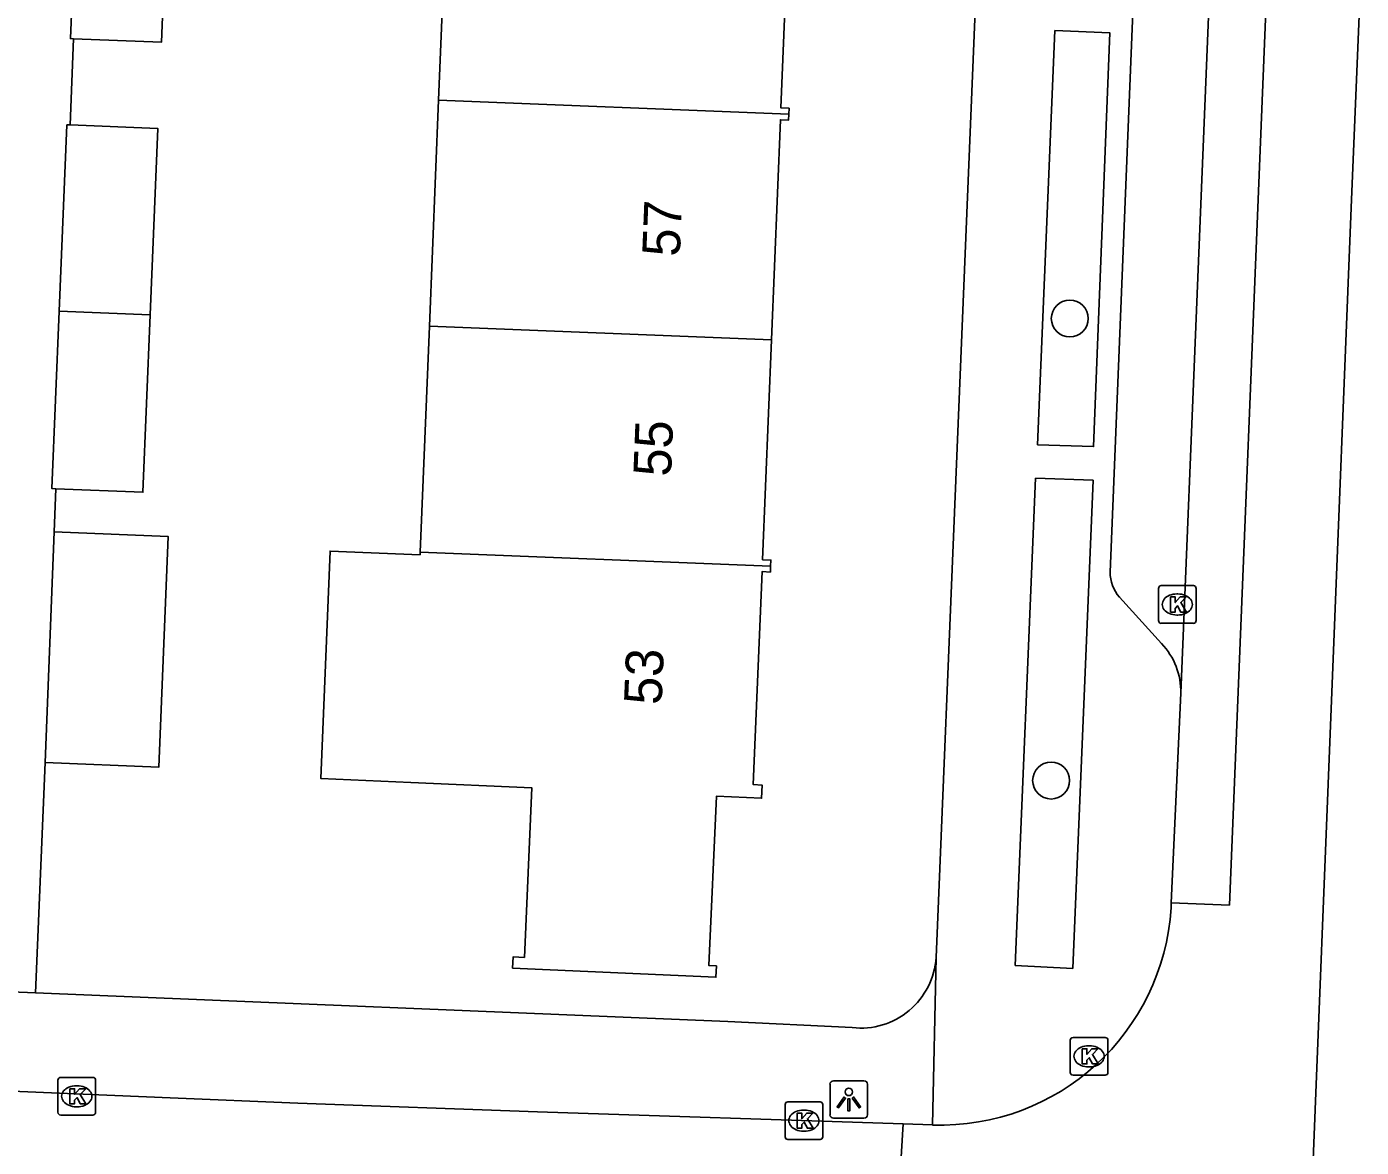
# Model space of a CAD drawing. Extents: x 160732 to 162105, y 387428 to 388479.
# Drawn here: x 161747.08 to 161782.5, y 387940.83 to 387970.57 of the extents above; entities that cross this region are included whole.
import ezdxf

# ---------------------------------------------------------------- set-up
doc = ezdxf.new("R2010")
doc.units = 0
for name, color, linetype in [('IMGEO_Boom', 7, 'Continuous'), ('IMGEO_Kolk', 7, 'Continuous'), ('IMGEO_Lichtpunt', 7, 'Continuous'), ('IMGEO_Pand', 7, 'Continuous'), ('IMGEO_Pand_nummerreeks', 7, 'Continuous'), ('IMGEO_Rijbaan_lokaal_gesloten', 7, 'Continuous'), ('IMGEO_Rijbaan_lokaal_open', 7, 'Continuous'), ('IMGEO_Voetpad_open', 7, 'Continuous')]:
    doc.layers.add(name, color=color, linetype=linetype)

msp = doc.modelspace()

# ---------------------------------------------------------------- linework, layer by layer
at = {"layer": 'IMGEO_Boom'}
for centre in [(161774.765, 387962.824), (161774.27, 387950.562)]:
    msp.add_circle(centre, 0.489, dxfattribs=at)
at = {"layer": 'IMGEO_Kolk'}
for p, q in [((161777.12, 387954.81), (161777.12, 387955.662)), ((161777.195, 387955.736), (161778.047, 387955.736)), ((161778.121, 387955.662), (161778.121, 387954.81)), ((161777.608, 387955.516), (161777.633, 387955.516)), ((161777.631, 387954.956), (161777.606, 387954.956)), ((161778.047, 387954.736), (161777.195, 387954.736)), ((161774.777, 387942.819), (161774.777, 387943.671)), ((161774.852, 387943.745), (161775.704, 387943.745)), ((161775.778, 387943.671), (161775.778, 387942.819)), ((161775.265, 387943.525), (161775.29, 387943.525)), ((161775.288, 387942.965), (161775.263, 387942.965)), ((161747.908, 387941.76), (161747.908, 387942.612)), ((161747.983, 387942.686), (161748.835, 387942.686)), ((161748.909, 387942.612), (161748.909, 387941.76)), ((161775.704, 387942.745), (161774.852, 387942.745)), ((161748.396, 387942.466), (161748.421, 387942.466)), ((161748.419, 387941.906), (161748.394, 387941.906)), ((161767.21, 387941.112), (161767.21, 387941.964)), ((161767.285, 387942.038), (161768.137, 387942.038)), ((161768.211, 387941.964), (161768.211, 387941.112)), ((161748.835, 387941.686), (161747.983, 387941.686)), ((161767.698, 387941.818), (161767.723, 387941.818)), ((161767.721, 387941.258), (161767.696, 387941.258)), ((161768.137, 387941.038), (161767.285, 387941.038))]:
    msp.add_line(p, q, dxfattribs=at)
for points in [[(161777.12, 387954.81), (161777.12, 387955.662)], [(161777.195, 387955.736), (161778.047, 387955.736)], [(161778.121, 387955.662), (161778.121, 387954.81)], [(161777.441, 387955.436), (161777.564, 387955.436), (161777.564, 387955.285), (161777.694, 387955.436), (161777.858, 387955.436), (161777.712, 387955.285), (161777.865, 387955.036), (161777.713, 387955.036), (161777.628, 387955.2), (161777.564, 387955.133), (161777.564, 387955.036), (161777.441, 387955.036), (161777.441, 387955.436)], [(161778.047, 387954.736), (161777.195, 387954.736)], [(161774.777, 387942.819), (161774.777, 387943.671)], [(161774.852, 387943.745), (161775.704, 387943.745)], [(161775.778, 387943.671), (161775.778, 387942.819)], [(161775.098, 387943.445), (161775.221, 387943.445), (161775.221, 387943.294), (161775.351, 387943.445), (161775.515, 387943.445), (161775.369, 387943.294), (161775.522, 387943.045), (161775.37, 387943.045), (161775.285, 387943.209), (161775.221, 387943.142), (161775.221, 387943.045), (161775.098, 387943.045), (161775.098, 387943.445)], [(161747.908, 387941.76), (161747.908, 387942.612)], [(161747.983, 387942.686), (161748.835, 387942.686)], [(161748.909, 387942.612), (161748.909, 387941.76)], [(161775.704, 387942.745), (161774.852, 387942.745)], [(161748.229, 387942.386), (161748.352, 387942.386), (161748.352, 387942.235), (161748.482, 387942.386), (161748.646, 387942.386), (161748.5, 387942.235), (161748.653, 387941.986), (161748.501, 387941.986), (161748.416, 387942.15), (161748.352, 387942.083), (161748.352, 387941.986), (161748.229, 387941.986), (161748.229, 387942.386)], [(161767.21, 387941.112), (161767.21, 387941.964)], [(161767.285, 387942.038), (161768.137, 387942.038)], [(161768.211, 387941.964), (161768.211, 387941.112)], [(161748.835, 387941.686), (161747.983, 387941.686)], [(161767.531, 387941.738), (161767.654, 387941.738), (161767.654, 387941.587), (161767.784, 387941.738), (161767.948, 387941.738), (161767.802, 387941.587), (161767.955, 387941.338), (161767.803, 387941.338), (161767.718, 387941.502), (161767.654, 387941.435), (161767.654, 387941.338), (161767.531, 387941.338), (161767.531, 387941.738)], [(161768.137, 387941.038), (161767.285, 387941.038)]]:
    msp.add_lwpolyline(points, dxfattribs=at)
for centre, start, end in [((161777.197, 387955.66), 91.552, 178.448), ((161777.197, 387955.66), 91.552, 178.448), ((161778.045, 387955.66), 1.552, 88.448), ((161778.045, 387955.66), 1.552, 88.448), ((161777.197, 387954.812), 181.552, 268.448), ((161777.197, 387954.812), 181.552, 268.448), ((161778.045, 387954.812), 271.552, 358.448), ((161778.045, 387954.812), 271.552, 358.448), ((161774.854, 387943.669), 91.552, 178.448), ((161774.854, 387943.669), 91.552, 178.448), ((161775.702, 387943.669), 1.552, 88.448), ((161775.702, 387943.669), 1.552, 88.448), ((161747.985, 387942.61), 91.552, 178.448), ((161747.985, 387942.61), 91.552, 178.448), ((161748.833, 387942.61), 1.552, 88.448), ((161748.833, 387942.61), 1.552, 88.448), ((161774.854, 387942.821), 181.552, 268.448), ((161774.854, 387942.821), 181.552, 268.448), ((161775.702, 387942.821), 271.552, 358.448), ((161775.702, 387942.821), 271.552, 358.448), ((161767.287, 387941.962), 91.552, 178.448), ((161767.287, 387941.962), 91.552, 178.448), ((161768.135, 387941.962), 1.552, 88.448), ((161768.135, 387941.962), 1.552, 88.448), ((161747.985, 387941.762), 181.552, 268.448), ((161747.985, 387941.762), 181.552, 268.448), ((161748.833, 387941.762), 271.552, 358.448), ((161748.833, 387941.762), 271.552, 358.448), ((161767.287, 387941.114), 181.552, 268.448), ((161767.287, 387941.114), 181.552, 268.448), ((161768.135, 387941.114), 271.552, 358.448), ((161768.135, 387941.114), 271.552, 358.448)]:
    msp.add_arc(centre, 0.0765, start, end, dxfattribs=at)
for centre, major_axis, ratio, start_param, end_param in [((161777.607, 387955.236), (-0.387, 0.002), 0.722429, 4.712389, 7.853982), ((161777.632, 387955.236), (-0.39, 0.002), 0.717154, 1.570796, 4.712389), ((161775.264, 387943.245), (-0.387, 0.002), 0.722429, 4.712389, 7.853982), ((161775.289, 387943.245), (-0.39, 0.002), 0.717154, 1.570796, 4.712389), ((161748.395, 387942.186), (-0.387, 0.002), 0.722429, 4.712389, 7.853982), ((161748.42, 387942.186), (-0.39, 0.002), 0.717154, 1.570796, 4.712389), ((161767.697, 387941.538), (-0.387, 0.002), 0.722429, 4.712389, 7.853982), ((161767.722, 387941.538), (-0.39, 0.002), 0.717154, 1.570796, 4.712389)]:
    msp.add_ellipse(centre, major_axis=major_axis, ratio=ratio, start_param=start_param, end_param=end_param, dxfattribs=at)
at = {"layer": 'IMGEO_Lichtpunt'}
for p, q in [((161769.304, 387942.598), (161768.496, 387942.598)), ((161769.304, 387942.598), (161768.496, 387942.598)), ((161768.402, 387942.503), (161768.402, 387941.696)), ((161768.402, 387942.503), (161768.402, 387941.696)), ((161769.398, 387941.696), (161769.398, 387942.503)), ((161769.398, 387941.696), (161769.398, 387942.503)), ((161768.496, 387941.602), (161769.304, 387941.602)), ((161768.496, 387941.602), (161769.304, 387941.602))]:
    msp.add_line(p, q, dxfattribs=at)
for points in [[(161768.776, 387942.167), (161768.815, 387942.139), (161768.627, 387941.877), (161768.589, 387941.904), (161768.776, 387942.167)], [(161768.878, 387942.119), (161768.925, 387942.119), (161768.925, 387941.797), (161768.878, 387941.797), (161768.878, 387942.119)], [(161768.988, 387942.139), (161769.026, 387942.166), (161769.213, 387941.904), (161769.174, 387941.876), (161768.988, 387942.139)]]:
    msp.add_lwpolyline(points, dxfattribs=at)
msp.add_circle((161768.901, 387942.301), 0.0994, dxfattribs=at)
for centre, start, end in [((161768.496, 387942.503), 90, 180), ((161768.496, 387942.503), 90, 180), ((161769.304, 387942.503), 0, 90), ((161769.304, 387942.503), 0, 90), ((161768.496, 387941.696), 180, 270), ((161768.496, 387941.696), 180, 270), ((161769.304, 387941.696), 270, 0), ((161769.304, 387941.696), 270, 360)]:
    msp.add_arc(centre, 0.0946, start, end, dxfattribs=at)
at = {"layer": 'IMGEO_Pand'}
for points in [[(161748.327, 387970.25), (161748.24, 387970.253), (161748.434, 387974.993)], [(161750.848, 387974.896), (161750.655, 387970.157), (161748.327, 387970.25)], [(161758.014, 387968.619), (161758.258, 387974.597)], [(161767.339, 387974.233), (161767.097, 387968.415), (161767.316, 387968.406), (161767.31, 387968.247)], [(161757.77, 387962.625), (161758.014, 387968.619)], [(161767.31, 387968.247), (161758.014, 387968.619)], [(161767.31, 387968.247), (161767.303, 387968.088), (161767.084, 387968.098), (161766.849, 387962.261)], [(161747.944, 387963.019), (161748.147, 387967.964), (161748.237, 387967.96)], [(161748.237, 387967.96), (161750.561, 387967.868), (161750.359, 387962.922)], [(161747.858, 387958.308), (161747.752, 387958.312), (161747.944, 387963.019)], [(161750.359, 387962.922), (161750.166, 387958.215), (161747.858, 387958.308)], [(161747.944, 387963.019), (161750.359, 387962.922)], [(161757.525, 387956.628), (161757.77, 387962.625)], [(161757.77, 387962.625), (161766.849, 387962.261)], [(161766.849, 387962.261), (161766.614, 387956.424), (161766.833, 387956.415), (161766.827, 387956.256)], [(161747.813, 387957.161), (161750.834, 387957.041), (161750.59, 387950.921), (161747.568, 387951.041)], [(161747.568, 387951.041), (161747.813, 387957.161)], [(161766.827, 387956.256), (161766.821, 387956.097), (161766.601, 387956.107), (161766.365, 387950.455), (161766.6, 387950.444), (161766.586, 387950.096), (161765.387, 387950.149), (161765.186, 387945.654), (161765.386, 387945.645), (161765.373, 387945.345), (161759.978, 387945.586), (161759.992, 387945.885), (161760.291, 387945.872), (161760.492, 387950.367), (161757.276, 387950.511), (161754.886, 387950.618), (161755.132, 387956.651), (161757.522, 387956.555), (161757.525, 387956.628)], [(161766.827, 387956.256), (161757.525, 387956.628)]]:
    msp.add_lwpolyline(points, dxfattribs=at)
at = {"layer": 'IMGEO_Rijbaan_lokaal_gesloten'}
for points in [[(161782.134, 387926.487), (161780.669, 387926.538), (161782.239, 387965.763), (161783.394, 387993.619), (161784.876, 387993.59)], [(161779.276, 387991.923), (161780.816, 387991.905), (161779.002, 387947.26), (161777.46, 387947.316)], [(161777.715, 387952.878), (161779.268, 387990.951)], [(161777.46, 387947.316), (161777.715, 387952.878)], [(161777.454, 387947.188), (161777.46, 387947.316)], [(161770.346, 387941.451), (161769.932, 387934.544)], [(161770.346, 387941.451), (161771.123, 387941.423)]]:
    msp.add_lwpolyline(points, dxfattribs=at)
msp.add_arc((161771.325, 387947.56), 6.141, 268.1183, 356.5236, dxfattribs=at)
at = {"layer": 'IMGEO_Rijbaan_lokaal_open'}
msp.add_lwpolyline([(161735.843, 387942.762), (161746.257, 387942.335), (161750.891, 387942.145), (161754.277, 387942.006), (161760.636, 387941.772), (161770.346, 387941.451)], dxfattribs=at)
at = {"layer": 'IMGEO_Voetpad_open'}
for points in [[(161771.216, 387945.869), (161773.211, 387994.183)], [(161775.838, 387956.093), (161777.128, 387988.004)], [(161748.237, 387967.96), (161748.327, 387970.25)], [(161774.367, 387970.471), (161775.83, 387970.402), (161775.397, 387959.424), (161773.911, 387959.476), (161774.367, 387970.471)], [(161773.858, 387958.588), (161775.383, 387958.532), (161774.847, 387945.579), (161773.32, 387945.659), (161773.858, 387958.588)], [(161747.813, 387957.161), (161747.858, 387958.308)], [(161777.201, 387954.199), (161776.082, 387955.429)], [(161747.315, 387944.931), (161747.568, 387951.041)], [(161771.123, 387941.423), (161771.216, 387945.869)], [(161745.805, 387944.994), (161747.315, 387944.931)], [(161747.315, 387944.931), (161765.69, 387944.17), (161768.993, 387944.007)]]:
    msp.add_lwpolyline(points, dxfattribs=at)
for centre, radius, start, end in [((161776.863, 387956.093), 1.025, 179.9885, 220.3652), ((161775.856, 387952.915), 1.859, 358.8513, 43.6707), ((161769.217, 387945.998), 2.004, 263.5923, 356.3072)]:
    msp.add_arc(centre, radius, start, end, dxfattribs=at)

# ---------------------------------------------------------------- texts
at = {"layer": 'IMGEO_Pand_nummerreeks'}
for s, rotation, p in [('57', 87.6942, (161764.415, 387964.455)), ('55', 87.6942, (161764.18, 387958.619)), ('53', 87.5995, (161763.931, 387952.56))]:
    msp.add_text(s, height=1, rotation=rotation, dxfattribs=at).set_placement(p)

doc.saveas('drawing.dxf')
